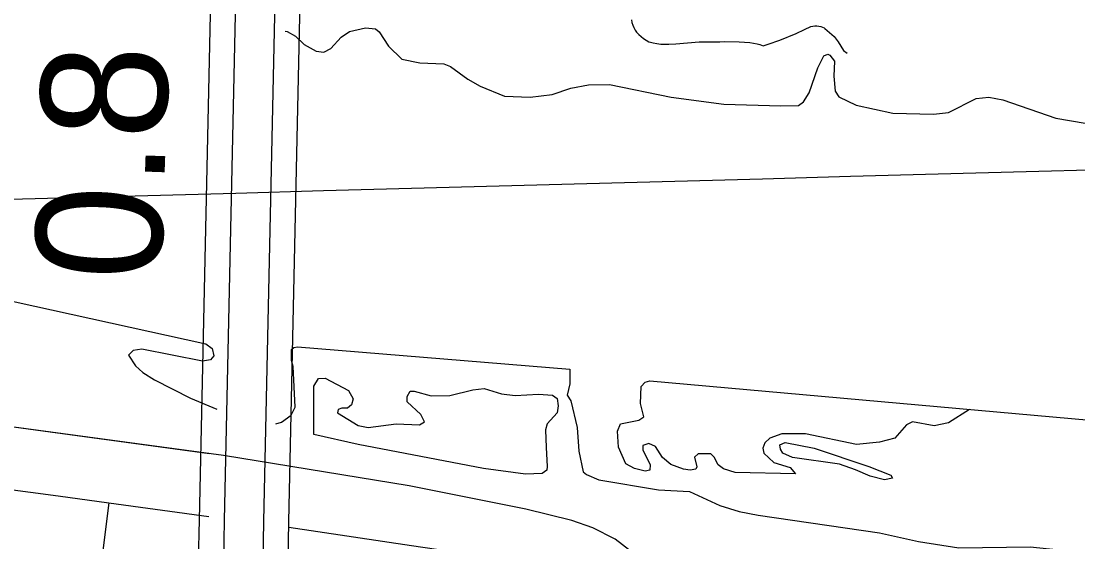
# Model space of a CAD drawing. Extents: x -19 to 366, y -4 to 359.
# Drawn here: x 155.59 to 156.258, y 191.416 to 191.745 of the extents above; entities that cross this region are included whole.
import ezdxf

# ---------------------------------------------------------------- set-up
doc = ezdxf.new("R2010")
doc.units = 0
for name, color, linetype in [('R_Border Prem', 7, 'Continuous'), ('R_Exist Surface Annot', 7, 'Continuous'), ('R_Striping', 7, 'Continuous'), ('R_Water Annot', 7, 'Continuous'), ('Sheet Fence', 7, 'Continuous'), ('T_Vehicle Path Lt Minor', 7, 'Continuous')]:
    doc.layers.add(name, color=color, linetype=linetype)

msp = doc.modelspace()

# ---------------------------------------------------------------- linework, layer by layer
at = {"layer": 'R_Border Prem'}
for points in [[(155.75672, 191.73912), (155.75802, 191.73876), (155.76335, 191.73576), (155.76889, 191.73049), (155.7765, 191.72637), (155.78124, 191.72583), (155.78576, 191.72796), (155.79214, 191.73522), (155.79742, 191.73887), (155.80763, 191.74104), (155.81388, 191.74051)], [(155.81388, 191.74051), (155.81636, 191.73863), (155.82212, 191.72957), (155.83071, 191.72128), (155.8419, 191.71909), (155.85725, 191.71826), (155.86143, 191.71677), (155.87229, 191.70869), (155.8801, 191.70419), (155.89549, 191.69786), (155.91178, 191.69722), (155.92578, 191.69904), (155.9375, 191.70293), (155.94865, 191.7051), (155.96191, 191.70539), (156.00099, 191.69734), (156.03418, 191.69285), (156.07036, 191.6918), (156.08153, 191.69207), (156.08473, 191.69438), (156.08829, 191.7001), (156.09365, 191.7159), (156.09756, 191.72333), (156.10002, 191.72449), (156.10135, 191.72374), (156.10422, 191.71997), (156.10392, 191.71047), (156.10476, 191.70099), (156.10706, 191.69759), (156.1179, 191.69216), (156.14124, 191.68722), (156.16681, 191.68646), (156.17627, 191.68749), (156.19382, 191.69636), (156.20195, 191.69737), (156.21068, 191.69554), (156.2443, 191.68402), (156.2627, 191.68075)], [(155.38245, 191.59808), (155.4872, 191.5841), (155.4892, 191.57882), (155.49247, 191.57641), (155.49857, 191.57426), (155.51485, 191.57516), (155.52402, 191.57136), (155.53259, 191.56925), (155.5458, 191.57256), (155.55641, 191.57278), (155.57332, 191.57046), (155.70654, 191.54125), (155.71058, 191.53829), (155.71162, 191.53356), (155.70958, 191.53105), (155.70448, 191.53019), (155.66624, 191.53796), (155.66076, 191.53709), (155.65779, 191.53399), (155.66208, 191.52742), (155.6669, 191.52315), (155.67419, 191.51855), (155.69697, 191.50685), (155.71357, 191.49993)], [(155.75099, 191.49065), (155.7545, 191.49168), (155.76067, 191.49618), (155.76322, 191.50117), (155.76178, 191.52699), (155.76076, 191.53077), (155.76082, 191.53761), (155.76231, 191.53897), (155.76457, 191.53939), (155.93693, 191.52524), (155.93692, 191.51592), (155.93516, 191.50886), (155.93751, 191.5051)], [(155.77493, 191.48393), (155.77491, 191.51452), (155.77785, 191.51933), (155.7822, 191.51961), (155.79694, 191.51174), (155.79989, 191.50648), (155.79882, 191.50266), (155.79621, 191.50052), (155.79261, 191.50063), (155.79035, 191.49964), (155.79002, 191.49754), (155.80306, 191.48963), (155.80934, 191.48824), (155.8271, 191.49069), (155.84171, 191.49004), (155.8449, 191.49182), (155.84272, 191.49652), (155.83404, 191.50452), (155.83397, 191.50794), (155.83581, 191.5112), (155.83846, 191.51126), (155.84913, 191.50824), (155.86088, 191.50848), (155.87559, 191.5122), (155.88278, 191.51292), (155.89364, 191.50953), (155.90238, 191.50857), (155.91696, 191.50944), (155.92588, 191.50867), (155.92876, 191.50664), (155.92942, 191.50209), (155.92894, 191.49752), (155.92244, 191.49055), (155.92137, 191.48691), (155.92196, 191.47571)], [(156.07959, 191.45897), (156.04148, 191.45991), (156.03404, 191.46223), (156.03077, 191.46463), (156.02822, 191.46952), (156.02609, 191.47157), (156.01813, 191.47159), (156.0157, 191.46964), (156.01715, 191.4634), (156.01661, 191.46187), (156.01302, 191.46123), (156.00884, 191.4619), (156.00082, 191.46497), (155.99543, 191.46942), (155.99094, 191.47636), (155.98692, 191.47818), (155.98297, 191.47696), (155.98302, 191.47411), (155.98775, 191.4647), (155.98744, 191.46128), (155.98461, 191.46065), (155.97775, 191.46241), (155.9722, 191.46534), (155.96764, 191.47589), (155.96706, 191.48595), (155.96887, 191.49073), (155.98058, 191.49287), (155.98376, 191.49503), (155.98151, 191.50353), (155.98206, 191.51418), (155.98447, 191.51708), (155.98749, 191.5179), (156.30359, 191.48957)], [(155.93751, 191.5051), (155.94143, 191.48827), (155.94248, 191.47328), (155.94538, 191.46023), (155.94731, 191.45856), (155.95514, 191.4553), (155.99298, 191.44885), (156.01252, 191.44792), (156.03183, 191.439), (156.04404, 191.43526), (156.05602, 191.43284), (156.13261, 191.42167), (156.15736, 191.41629), (156.18283, 191.41224), (156.22793, 191.41278), (156.25242, 191.41024), (156.33821, 191.39413), (156.36933, 191.3921), (156.40845, 191.39765), (156.43572, 191.39878), (156.45564, 191.39785)], [(156.18968, 191.49979), (156.17639, 191.49116), (156.16732, 191.48927), (156.15363, 191.49184), (156.14987, 191.49005), (156.14246, 191.48154), (156.13265, 191.47906), (156.11808, 191.47762), (156.08592, 191.48438), (156.07095, 191.48426), (156.06342, 191.48164), (156.06026, 191.47853), (156.059, 191.47528), (156.05963, 191.47206), (156.06581, 191.4661), (156.07629, 191.46309), (156.07959, 191.45897)], [(155.92196, 191.47571), (155.92258, 191.46357), (155.92224, 191.46128), (155.91944, 191.45913), (155.90883, 191.45873), (155.88223, 191.46236), (155.80291, 191.47747), (155.77493, 191.48393)], [(156.10733, 191.46505), (156.07768, 191.46939), (156.07157, 191.47211), (156.07, 191.47455), (156.06976, 191.4774), (156.07314, 191.4788), (156.09141, 191.47518), (156.12593, 191.46372)], [(156.12593, 191.46372), (156.13987, 191.45811), (156.14086, 191.45623), (156.13595, 191.45518), (156.12681, 191.45747), (156.11745, 191.46146), (156.10733, 191.46505)]]:
    msp.add_lwpolyline(points, dxfattribs=at)
at = {"layer": 'R_Exist Surface Annot'}
for p, q in [((155.70237, 191.43), (155.70237, 191.42992)), ((155.74308, 191.42911), (155.74308, 191.42915))]:
    msp.add_line(p, q, dxfattribs=at)
for points in [[(155.71077, 191.81773), (155.70237, 191.43)], [(155.71847, 191.42965), (155.72686, 191.81738)], [(155.75148, 191.81685), (155.74308, 191.42911)], [(155.75918, 191.42877), (155.76757, 191.8165)], [(155.70237, 191.42992), (155.70188, 191.4037), (155.7016, 191.36652), (155.7021, 191.22269)], [(155.7182, 191.22274), (155.7177, 191.36649), (155.71797, 191.40349), (155.71847, 191.42961)], [(155.74308, 191.42915), (155.74259, 191.40317), (155.74232, 191.36644), (155.74282, 191.22283)], [(155.75892, 191.22288), (155.75842, 191.36641), (155.75869, 191.40295), (155.75918, 191.42884)]]:
    msp.add_lwpolyline(points, dxfattribs=at)
at = {"layer": 'R_Striping'}
for points in [[(155.97576, 191.74623), (155.97616, 191.74453), (155.97671, 191.74288), (155.9774, 191.74129), (155.9782, 191.73976), (155.97912, 191.73831), (155.98049, 191.73689), (155.98195, 191.73556), (155.98353, 191.73434), (155.98517, 191.73324), (155.9869, 191.73228), (155.98714, 191.73221), (155.98955, 191.73161), (155.99198, 191.73117), (155.99445, 191.73086), (155.99692, 191.73071), (155.99941, 191.73071), (156.00395, 191.73098), (156.01857, 191.7323), (156.02631, 191.73228), (156.03164, 191.73236), (156.03488, 191.7324), (156.04388, 191.73234), (156.05079, 191.73185), (156.05534, 191.73107), (156.05694, 191.73055), (156.05924, 191.72983), (156.06224, 191.73081), (156.06967, 191.73324), (156.08006, 191.73756), (156.08526, 191.74014), (156.08928, 191.74197), (156.09053, 191.74227), (156.0918, 191.74242), (156.09308, 191.74242), (156.09434, 191.74227), (156.09561, 191.74196), (156.09664, 191.74158), (156.09762, 191.74107), (156.0982, 191.74065), (156.10408, 191.73561), (156.10648, 191.73235), (156.11003, 191.7269), (156.11224, 191.72507)], [(155.57823, 191.44981), (155.61319, 191.44499), (155.64539, 191.44074)], [(155.64539, 191.44074), (155.64106, 191.40714), (155.63636, 191.37294)], [(155.64539, 191.44074), (155.70862, 191.43198)], [(155.7591, 191.42524), (155.83675, 191.41361), (155.93877, 191.39879)]]:
    msp.add_lwpolyline(points, dxfattribs=at)
at = {"layer": 'R_Water Annot'}
for points in [[(155.70899, 191.47171), (155.54603, 191.49384), (155.49576, 191.50087), (155.48677, 191.50284), (155.47413, 191.50677), (155.43846, 191.52026), (155.41652, 191.52914), (155.39742, 191.53757), (155.38169, 191.54375), (155.371, 191.54689)], [(155.98317, 191.40399), (155.96547, 191.41776), (155.95143, 191.42479), (155.93822, 191.42957), (155.90893, 191.43659), (155.83534, 191.45149), (155.71782, 191.47052), (155.54603, 191.49384)]]:
    msp.add_lwpolyline(points, dxfattribs=at)
at = {"layer": 'Sheet Fence'}
for points in [[(156.50946, 189.3937), (156.44759, 191.65634), (156.2114, 200.27623), (155.97446, 208.89626), (155.73678, 217.51643), (155.49836, 226.13674), (155.2592, 234.75719), (155.01929, 243.37778), (154.77865, 251.9985), (154.53727, 260.61937), (154.29515, 269.24038), (154.0523, 277.86152), (153.80871, 286.48281), (153.56438, 295.10424), (153.31933, 303.72581), (153.07354, 312.34752), (152.82702, 320.96938), (152.57978, 329.59137), (152.3318, 338.21351), (152.0831, 346.83579)], [(0, 189.51617), (7.11214, 189.52059), (14.22427, 189.53386), (21.33637, 189.55597), (28.44845, 189.58693), (35.56048, 189.62672), (42.67245, 189.67537), (49.78436, 189.73285), (56.89619, 189.79918), (64.00793, 189.87436), (71.11958, 189.95838), (78.23111, 190.05124), (85.34253, 190.15294), (92.45381, 190.26349), (99.56495, 190.38288), (106.67593, 190.51112), (113.78675, 190.6482), (120.89739, 190.79412), (128.00785, 190.94888), (135.11811, 191.11248), (142.22816, 191.28493), (149.33799, 191.46621), (156.44759, 191.65634), (163.55694, 191.85531), (170.66605, 192.06312), (177.77489, 192.27977), (184.88345, 192.50526), (191.99173, 192.73959), (199.09971, 192.98276), (206.20739, 193.23477), (213.31474, 193.49561), (220.42177, 193.7653), (227.52845, 194.04382), (234.63479, 194.33118), (241.74076, 194.62738), (248.84635, 194.93241), (255.95157, 195.24628), (263.05638, 195.56898), (270.16079, 195.90052), (277.26478, 196.24089), (284.36834, 196.5901), (291.47147, 196.94814), (298.57414, 197.31501), (305.67635, 197.69072), (312.77809, 198.07525), (319.87934, 198.46862), (326.9801, 198.87082), (334.08035, 199.28185), (341.18009, 199.7017)]]:
    msp.add_spline(points, degree=3, dxfattribs=at)

# ---------------------------------------------------------------- texts
at = {"layer": 'T_Vehicle Path Lt Minor'}
msp.add_text('0.8', height=0.08, rotation=88, dxfattribs=at).set_placement((155.67818, 191.58054))

doc.saveas('drawing.dxf')
